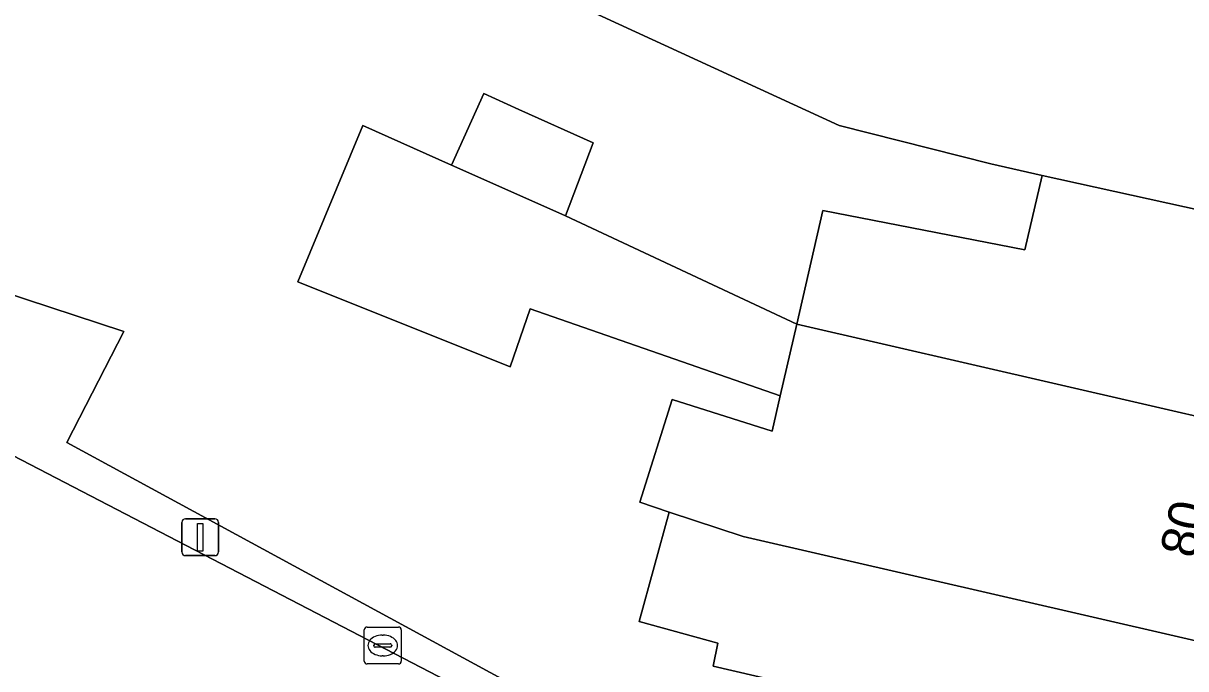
# Model space of a CAD drawing. Extents: x 160349 to 161355, y 381727 to 382854.
# Drawn here: x 160830.29 to 160861.77, y 382372.18 to 382389.67 of the extents above; entities that cross this region are included whole.
import ezdxf

# ---------------------------------------------------------------- set-up
doc = ezdxf.new("R2010")
doc.units = 0
for name, color, linetype in [('IMGEO_Erf', 7, 'Continuous'), ('IMGEO_Kolk', 7, 'Continuous'), ('IMGEO_Lichtmast', 7, 'Continuous'), ('IMGEO_Pand', 7, 'Continuous'), ('IMGEO_Pand_nummerreeks', 7, 'Continuous'), ('IMGEO_Rijbaan_lokaal_open', 7, 'Continuous'), ('IMGEO_Voetpad_open', 7, 'Continuous')]:
    doc.layers.add(name, color=color, linetype=linetype)

msp = doc.modelspace()

# ---------------------------------------------------------------- linework, layer by layer
at = {"layer": 'IMGEO_Erf'}
for points in [[(160851.847, 382371.587), (160848.973, 382372.251), (160849.096, 382372.879), (160846.971, 382373.46), (160847.782, 382376.428), (160846.985, 382376.691), (160847.862, 382379.472), (160850.565, 382378.619), (160850.785, 382379.574), (160844.015, 382381.932), (160843.474, 382380.36), (160837.725, 382382.668), (160839.482, 382386.896), (160841.886, 382385.825), (160842.759, 382387.763), (160843.712, 382387.334), (160845.723, 382386.429), (160844.971, 382384.449), (160851.234, 382381.521), (160851.944, 382384.597), (160857.414, 382383.533), (160857.877, 382385.543), (160856.493, 382385.863), (160852.386, 382386.901), (160831.107, 382396.697)], [(160825.072, 382383.925), (160833.009, 382381.315), (160831.47, 382378.308), (160850.954, 382367.718)]]:
    msp.add_lwpolyline(points, dxfattribs=at)
at = {"layer": 'IMGEO_Kolk'}
for p, q in [((160839.523, 382372.386), (160839.523, 382373.238)), ((160839.598, 382373.312), (160840.45, 382373.312)), ((160840.524, 382373.238), (160840.524, 382372.386)), ((160840.011, 382373.092), (160840.036, 382373.092)), ((160839.782, 382372.806), (160839.782, 382372.818)), ((160840.22, 382372.769), (160839.822, 382372.769)), ((160839.825, 382372.855), (160840.223, 382372.855)), ((160840.266, 382372.818), (160840.266, 382372.806)), ((160840.45, 382372.312), (160839.598, 382372.312)), ((160840.034, 382372.532), (160840.009, 382372.532))]:
    msp.add_line(p, q, dxfattribs=at)
for points in [[(160839.523, 382372.386), (160839.523, 382373.238)], [(160839.598, 382373.312), (160840.45, 382373.312)], [(160840.524, 382373.238), (160840.524, 382372.386)], [(160840.45, 382372.312), (160839.598, 382372.312)]]:
    msp.add_lwpolyline(points, dxfattribs=at)
for centre, radius, start, end in [((160839.6, 382373.236), 0.0765, 91.552, 178.448), ((160839.6, 382373.236), 0.0765, 91.552, 178.448), ((160840.448, 382373.236), 0.0765, 1.552, 88.448), ((160840.448, 382373.236), 0.0765, 1.552, 88.448), ((160839.822, 382372.815), 0.0403, 85.8775, 175.7526), ((160839.819, 382372.805), 0.0366, 178.938, 274.7102), ((160840.223, 382372.812), 0.043, 264.8664, 352.4533), ((160840.227, 382372.817), 0.0386, 1.7309, 96.639), ((160839.6, 382372.388), 0.0765, 181.552, 268.448), ((160839.6, 382372.388), 0.0765, 181.552, 268.448), ((160840.448, 382372.388), 0.0765, 271.552, 358.448), ((160840.448, 382372.388), 0.0765, 271.552, 358.448)]:
    msp.add_arc(centre, radius, start, end, dxfattribs=at)
for centre, major_axis, ratio, start_param, end_param in [((160840.01, 382372.812), (-0.387, 0.002), 0.722429, 4.712389, 7.853982), ((160840.035, 382372.812), (-0.39, 0.002), 0.717154, 1.570796, 4.712389)]:
    msp.add_ellipse(centre, major_axis=major_axis, ratio=ratio, start_param=start_param, end_param=end_param, dxfattribs=at)
at = {"layer": 'IMGEO_Lichtmast'}
for p, q in [((160834.584, 382375.346), (160834.584, 382376.146)), ((160834.584, 382376.146), (160834.584, 382375.346)), ((160834.684, 382376.246), (160835.474, 382376.246)), ((160835.474, 382376.246), (160834.684, 382376.246)), ((160835.574, 382376.146), (160835.574, 382375.346)), ((160835.574, 382375.346), (160835.574, 382376.146)), ((160835.474, 382375.246), (160834.684, 382375.246)), ((160834.684, 382375.246), (160835.474, 382375.246))]:
    msp.add_line(p, q, dxfattribs=at)
msp.add_lwpolyline([(160835.004, 382376.121), (160835.154, 382376.121), (160835.154, 382375.371), (160835.004, 382375.371), (160835.004, 382376.121)], dxfattribs=at)
for centre, start, end in [((160834.684, 382376.146), 90, 180), ((160834.684, 382376.146), 90, 180), ((160835.474, 382376.146), 0, 90), ((160835.474, 382376.146), 360, 90), ((160834.684, 382375.346), 180, 270), ((160834.684, 382375.346), 180, 270), ((160835.474, 382375.346), 270, 0), ((160835.474, 382375.346), 270, 0)]:
    msp.add_arc(centre, 0.1, start, end, dxfattribs=at)
at = {"layer": 'IMGEO_Pand'}
for points in [[(160857.877, 382385.543), (160866.575, 382383.629), (160867.882, 382389.295), (160853.85, 382392.531), (160840.441, 382398.06), (160840.51, 382398.208), (160833.248, 382401.214), (160831.107, 382396.697), (160852.386, 382386.901), (160856.493, 382385.863)], [(160845.723, 382386.429), (160843.712, 382387.334), (160842.759, 382387.763), (160841.886, 382385.825), (160842.841, 382385.399), (160844.971, 382384.449)], [(160844.971, 382384.449), (160842.841, 382385.399), (160841.886, 382385.825), (160839.482, 382386.896), (160837.725, 382382.668), (160843.474, 382380.36), (160844.015, 382381.932), (160850.785, 382379.574), (160851.234, 382381.521)], [(160857.877, 382385.543), (160857.414, 382383.533), (160851.944, 382384.597), (160851.234, 382381.521), (160865.338, 382378.268), (160866.575, 382383.629)], [(160865.296, 382378.087), (160865.338, 382378.268), (160851.234, 382381.521), (160850.785, 382379.574), (160850.565, 382378.619), (160847.862, 382379.472), (160846.985, 382376.691), (160847.782, 382376.428), (160849.784, 382375.768), (160864.004, 382372.487)], [(160847.782, 382376.428), (160846.971, 382373.46), (160849.096, 382372.879), (160848.973, 382372.251), (160851.847, 382371.587), (160863.193, 382368.969), (160863.754, 382371.402), (160864.004, 382372.487), (160849.784, 382375.768)]]:
    msp.add_lwpolyline(points, close=True, dxfattribs=at)
at = {"layer": 'IMGEO_Rijbaan_lokaal_open'}
msp.add_lwpolyline([(160851.259, 382367.027), (160843.171, 382371.121), (160816.589, 382384.923)], dxfattribs=at)
at = {"layer": 'IMGEO_Voetpad_open'}
for points in [[(160865.485, 382363.027), (160862.094, 382364.207), (160850.954, 382367.718), (160831.47, 382378.308), (160833.009, 382381.315), (160825.072, 382383.925), (160824.965, 382383.698), (160813.753, 382388.163), (160812.604, 382384.607)], [(160816.589, 382384.923), (160843.171, 382371.121), (160851.259, 382367.027)]]:
    msp.add_lwpolyline(points, dxfattribs=at)

# ---------------------------------------------------------------- texts
at = {"layer": 'IMGEO_Pand_nummerreeks'}
msp.add_text('80', height=1, rotation=77.0079, dxfattribs=at).set_placement((160862.031, 382375.141))

doc.saveas('drawing.dxf')
